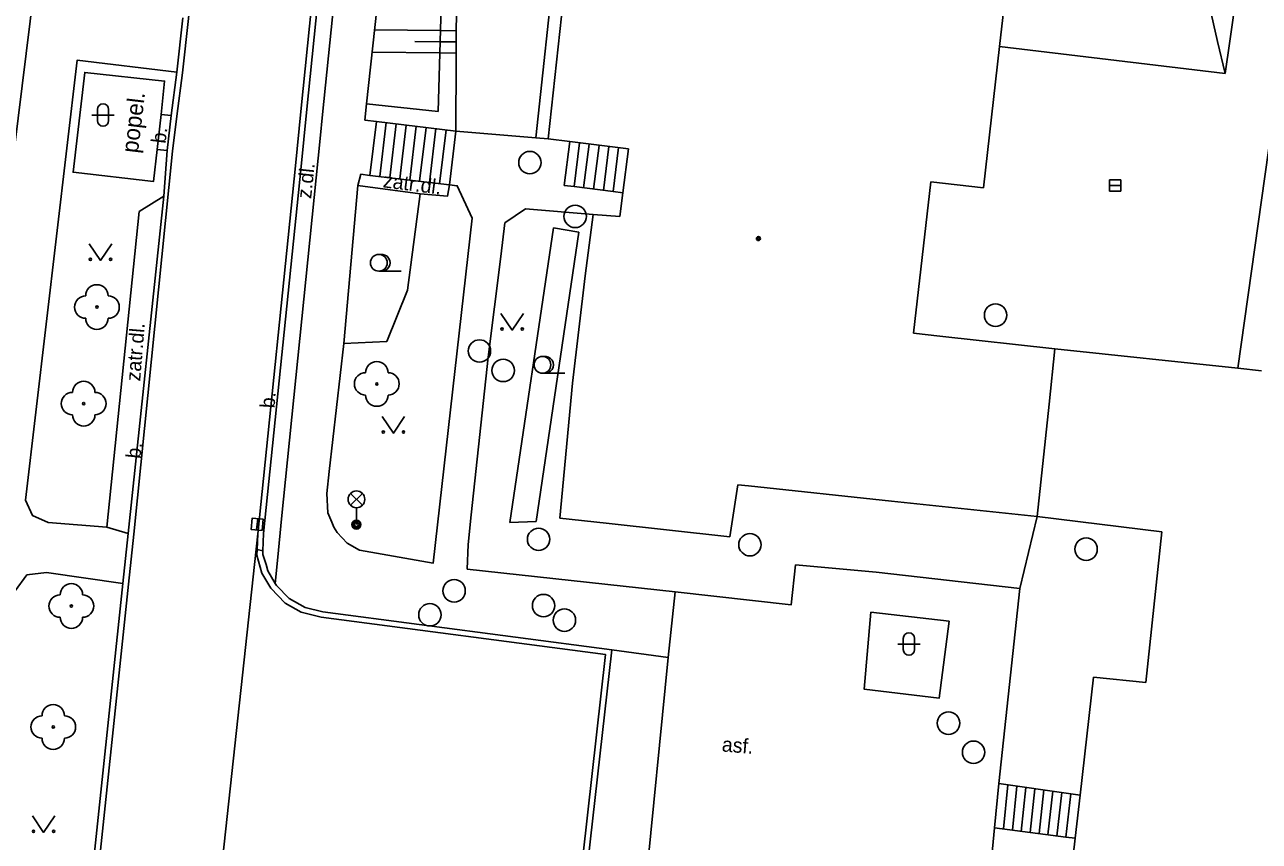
# Model space of a CAD drawing. Extents: x -595546 to -593986, y -1160845 to -1159202.
# Drawn here: x -594304.9 to -594249.8, y -1159486.4 to -1159449.9 of the extents above; entities that cross this region are included whole.
import ezdxf

# ---------------------------------------------------------------- set-up
doc = ezdxf.new("R2010")
doc.units = 0
for name, color, linetype in [('Level 22', 7, 'Continuous'), ('Level 27', 7, 'Continuous'), ('Level 33', 7, 'Continuous'), ('Level 36', 7, 'Continuous'), ('Level 39', 7, 'Continuous'), ('Specificka linie pasportu komunikaci', 7, 'Continuous'), ('TM - budovy zdene_ betonove - VP', 7, 'Continuous'), ('TM - chodniky - VP', 7, 'Continuous'), ('TM - horni hrana svahu', 7, 'Continuous'), ('TM - hranice souvisleho porostu (skupiny stromu_ kere)', 7, 'Continuous'), ('TM - komunikace - VP', 7, 'Continuous'), ('TM - popis povrchu', 7, 'Continuous'), ('TM - poznamka', 7, 'Continuous'), ('TM - rozhrani mezi zpev. plochami mezi sebou - VP', 7, 'Continuous'), ('TM - rozhrani ploch obecne - VP', 7, 'Continuous'), ('TM - schody - VP', 7, 'Continuous'), ('TM - srafovani', 7, 'Continuous')]:
    doc.layers.add(name, color=color, linetype=linetype)

msp = doc.modelspace()

# ---------------------------------------------------------------- linework, layer by layer
at = {"layer": 'Level 22'}
for centre in [(-594301.66, -1159462.55), (-594289.17, -1159465.98), (-594302.25, -1159466.86), (-594302.8, -1159475.9), (-594303.61, -1159481.3)]:
    msp.add_circle(centre, 0.05, dxfattribs=at)
for centre, start, end in [((-594301.66, -1159462.05), 0, 180), ((-594302.16, -1159462.55), 90, 270), ((-594301.16, -1159462.55), 270, 90), ((-594301.66, -1159463.05), 180, 0), ((-594289.17, -1159465.48), 0, 180), ((-594289.67, -1159465.98), 90, 270), ((-594288.67, -1159465.98), 270, 90), ((-594302.25, -1159466.36), 0, 180), ((-594302.75, -1159466.86), 90, 270), ((-594301.75, -1159466.86), 270, 90), ((-594289.17, -1159466.48), 180, 0), ((-594302.25, -1159467.36), 180, 0), ((-594302.8, -1159475.4), 0, 180), ((-594303.3, -1159475.9), 90, 270), ((-594302.3, -1159475.9), 270, 90), ((-594302.8, -1159476.4), 180, 0), ((-594303.61, -1159480.8), 0, 180), ((-594304.11, -1159481.3), 90, 270), ((-594303.11, -1159481.3), 270, 90), ((-594303.61, -1159481.8), 180, 0)]:
    msp.add_arc(centre, 0.5, start, end, dxfattribs=at)
at = {"layer": 'Level 27'}
for p, q in [((-594256.47, -1159457.12), (-594255.97, -1159457.12)), ((-594294.535, -1159472.499), (-594294.485, -1159472.001))]:
    msp.add_line(p, q, dxfattribs=at)
for points in [[(-594256.47, -1159457.37), (-594255.97, -1159457.37), (-594255.97, -1159456.87), (-594256.47, -1159456.87)], [(-594294.286, -1159472.523), (-594294.237, -1159472.026), (-594294.734, -1159471.977), (-594294.783, -1159472.474)]]:
    msp.add_lwpolyline(points, close=True, dxfattribs=at)
for centre in [(-594282.34, -1159456.1), (-594280.32, -1159458.5), (-594261.56, -1159462.91), (-594284.59, -1159464.51), (-594283.53, -1159465.38), (-594281.95, -1159472.92), (-594272.52, -1159473.16), (-594257.52, -1159473.36), (-594285.72, -1159475.22), (-594281.73, -1159475.88), (-594286.8, -1159476.29), (-594280.8, -1159476.53), (-594263.66, -1159481.13), (-594262.54, -1159482.43)]:
    msp.add_circle(centre, 0.5, dxfattribs=at)
at = {"layer": 'Level 33'}
for p, q in [((-594290.345, -1159471.4), (-594289.815, -1159470.87)), ((-594290.345, -1159470.87), (-594289.815, -1159471.4)), ((-594290.08, -1159471.51), (-594290.08, -1159472.26))]:
    msp.add_line(p, q, dxfattribs=at)
for centre, radius in [((-594290.08, -1159471.135), 0.375), ((-594290.08, -1159472.26), 0.2), ((-594290.08, -1159472.26), 0.145), ((-594290.08, -1159472.26), 0.0876)]:
    msp.add_circle(centre, radius, dxfattribs=at)
at = {"layer": 'Level 36'}
for p, q in [((-594301.886, -1159453.976), (-594300.886, -1159453.976)), ((-594301.636, -1159453.726), (-594301.636, -1159454.226)), ((-594301.136, -1159453.726), (-594301.136, -1159454.226)), ((-594289.08, -1159460.945), (-594288.08, -1159460.945)), ((-594281.78, -1159465.505), (-594280.78, -1159465.505)), ((-594265.926, -1159477.596), (-594264.926, -1159477.596)), ((-594265.676, -1159477.346), (-594265.676, -1159477.846)), ((-594265.176, -1159477.346), (-594265.176, -1159477.846))]:
    msp.add_line(p, q, dxfattribs=at)
for points in [[(-594302, -1159459.72), (-594301.5, -1159460.47), (-594301, -1159459.72)], [(-594283.63, -1159462.83), (-594283.13, -1159463.58), (-594282.63, -1159462.83)], [(-594288.93, -1159467.43), (-594288.43, -1159468.18), (-594287.93, -1159467.43)], [(-594304.54, -1159485.26), (-594304.04, -1159486.01), (-594303.54, -1159485.26)]]:
    msp.add_lwpolyline(points, dxfattribs=at)
for centre, radius in [((-594289.08, -1159460.57), 0.375), ((-594301.95, -1159460.42), 0.05), ((-594301.051, -1159460.42), 0.05), ((-594283.58, -1159463.53), 0.05), ((-594282.681, -1159463.53), 0.05), ((-594281.78, -1159465.13), 0.375), ((-594288.88, -1159468.13), 0.05), ((-594287.981, -1159468.13), 0.05), ((-594304.49, -1159485.96), 0.05), ((-594303.591, -1159485.96), 0.05)]:
    msp.add_circle(centre, radius, dxfattribs=at)
for centre, radius, start, end in [((-594301.386, -1159453.726), 0.25, 0, 180), ((-594301.386, -1159454.226), 0.25, 180, 0), ((-594288.955, -1159460.57), 0.375, 260.4059, 99.5941), ((-594281.655, -1159465.13), 0.375, 260.4059, 99.5941), ((-594265.426, -1159477.346), 0.25, 0, 180), ((-594265.426, -1159477.846), 0.25, 180, 0)]:
    msp.add_arc(centre, radius, start, end, dxfattribs=at)
at = {"layer": 'Level 39'}
for radius in [0.09, 0.0398]:
    msp.add_circle((-594272.14, -1159459.49), radius, dxfattribs=at)
at = {"layer": 'Specificka linie pasportu komunikaci'}
for points in [[(-594260.47, -1159475.11), (-594259.71, -1159471.9)], [(-594294.25, -1159473.43), (-594294.51, -1159473.37)], [(-594276.17, -1159478.19), (-594275.86, -1159475.27)], [(-594278.68, -1159477.85), (-594276.17, -1159478.19)], [(-594277.19, -1159488.59), (-594276.17, -1159478.19)]]:
    msp.add_lwpolyline(points, dxfattribs=at)
at = {"layer": 'TM - budovy zdene_ betonove - VP'}
for points in [[(-594260.83, -1159446.1), (-594261.38, -1159450.92)], [(-594281.52, -1159455.04), (-594280.71, -1159447.49)], [(-594261.38, -1159450.92), (-594262.1, -1159457.23)], [(-594280.56, -1159455.16), (-594281.52, -1159455.04)], [(-594277.94, -1159455.49), (-594280.56, -1159455.16)], [(-594278.19, -1159457.45), (-594277.94, -1159455.49)], [(-594278.32, -1159458.51), (-594278.19, -1159457.45)], [(-594264.45, -1159456.96), (-594265.22, -1159463.72)], [(-594262.1, -1159457.23), (-594264.45, -1159456.96)], [(-594279.88, -1159461.16), (-594279.52, -1159458.41)], [(-594279.52, -1159458.41), (-594278.32, -1159458.51)], [(-594280.44, -1159465.94), (-594279.88, -1159461.16)], [(-594265.22, -1159463.72), (-594264.04, -1159463.85)], [(-594264.04, -1159463.85), (-594258.91, -1159464.42)], [(-594258.91, -1159464.42), (-594259.17, -1159466.88)], [(-594258.91, -1159464.42), (-594250.75, -1159465.28)], [(-594250.75, -1159465.28), (-594249.69, -1159465.39)], [(-594281.01, -1159471.97), (-594280.44, -1159465.94)], [(-594259.17, -1159466.88), (-594259.71, -1159471.9)], [(-594273.06, -1159470.48), (-594273.42, -1159472.81)], [(-594272.58, -1159470.53), (-594273.06, -1159470.48)], [(-594266.21, -1159471.21), (-594272.58, -1159470.53)], [(-594259.71, -1159471.9), (-594266.21, -1159471.21)], [(-594278.94, -1159472.2), (-594281.01, -1159471.97)], [(-594273.42, -1159472.81), (-594278.94, -1159472.2)], [(-594254.14, -1159472.58), (-594259.71, -1159471.9)], [(-594254.85, -1159479.32), (-594254.14, -1159472.58)], [(-594257.79, -1159484.35), (-594257.19, -1159479.08)], [(-594257.19, -1159479.08), (-594254.85, -1159479.32)], [(-594258.01, -1159486.27), (-594257.79, -1159484.35)], [(-594258.32, -1159489.02), (-594258.01, -1159486.27)]]:
    msp.add_lwpolyline(points, dxfattribs=at)
at = {"layer": 'TM - chodniky - VP'}
for points in [[(-594315.28, -1159537.49), (-594314.91, -1159534.35), (-594312.79, -1159517.49), (-594310.56, -1159498.42), (-594307.45, -1159472.4), (-594303.6, -1159441.35)], [(-594249.89, -1159442.06), (-594251.11, -1159450.67), (-594251.32, -1159452.12)], [(-594289.63, -1159453.47), (-594288.79, -1159445.83)], [(-594251.32, -1159452.12), (-594261.38, -1159450.92)], [(-594304.85, -1159471.17), (-594302.54, -1159451.52), (-594298.09, -1159452.06)], [(-594289.7, -1159454.2), (-594289.63, -1159453.47)], [(-594249.08, -1159453.45), (-594250.75, -1159465.28)], [(-594289.19, -1159454.26), (-594289.7, -1159454.2)], [(-594285.64, -1159454.69), (-594289.19, -1159454.26)], [(-594282.07, -1159454.99), (-594285.64, -1159454.69)], [(-594281.52, -1159455.04), (-594282.07, -1159454.99)], [(-594290.01, -1159457.12), (-594289.88, -1159456.62)], [(-594289.88, -1159456.62), (-594289.48, -1159456.67)], [(-594289.48, -1159456.67), (-594285.93, -1159457.09)], [(-594290.64, -1159464.17), (-594290.01, -1159457.12)], [(-594285.93, -1159457.09), (-594285.58, -1159457.13), (-594284.92, -1159458.58), (-594286.65, -1159473.98), (-594289.95, -1159473.41)], [(-594283.46, -1159458.79), (-594282.54, -1159458.16)], [(-594279.52, -1159458.41), (-594282.54, -1159458.16)], [(-594283.64, -1159460.29), (-594283.46, -1159458.79)], [(-594284.2, -1159464.79), (-594283.64, -1159460.29)], [(-594291.3, -1159469.89), (-594290.64, -1159464.17)], [(-594284.96, -1159471.82), (-594284.2, -1159464.79)], [(-594291.4, -1159470.87), (-594291.3, -1159469.89)], [(-594303.83, -1159472.17), (-594304.53, -1159471.86), (-594304.85, -1159471.17)], [(-594289.95, -1159473.41), (-594290.5, -1159473.09), (-594290.94, -1159472.61), (-594291.09, -1159472.38), (-594291.18, -1159472.15), (-594291.35, -1159471.73), (-594291.4, -1159470.87)], [(-594285.1, -1159473.15), (-594284.96, -1159471.82)], [(-594301.22, -1159472.37), (-594303.83, -1159472.17)], [(-594300.26, -1159472.66), (-594301.22, -1159472.37)], [(-594285.14, -1159474.26), (-594285.1, -1159473.15)], [(-594305.31, -1159475.22), (-594304.78, -1159474.51), (-594303.91, -1159474.4)], [(-594303.91, -1159474.4), (-594300.5, -1159474.89)], [(-594275.86, -1159475.27), (-594285.14, -1159474.26)], [(-594270.48, -1159474.06), (-594270.68, -1159475.84), (-594275.86, -1159475.27)], [(-594266.89, -1159474.39), (-594270.48, -1159474.06)], [(-594260.47, -1159475.11), (-594266.89, -1159474.39)], [(-594261.41, -1159483.82), (-594260.47, -1159475.11)], [(-594258.2, -1159484.29), (-594261.41, -1159483.82)], [(-594261.6, -1159485.8), (-594261.93, -1159489.23), (-594269.94, -1159488.44)], [(-594258.42, -1159486.22), (-594261.6, -1159485.8)]]:
    msp.add_lwpolyline(points, dxfattribs=at)
at = {"layer": 'TM - horni hrana svahu'}
for points in [[(-594285.64, -1159454.69), (-594285.58, -1159441.78), (-594281.38, -1159440.08), (-594280.22, -1159440.24)], [(-594253.16, -1159444.04), (-594251.65, -1159450.69), (-594251.32, -1159452.12)]]:
    msp.add_lwpolyline(points, dxfattribs=at)
at = {"layer": 'TM - hranice souvisleho porostu (skupiny stromu_ kere)'}
for points in [[(-594286.43, -1159453.82), (-594286.21, -1159445.99)], [(-594289.63, -1159453.47), (-594286.43, -1159453.82)], [(-594287.24, -1159457.49), (-594287.8, -1159461.8), (-594288.73, -1159464.08), (-594290.64, -1159464.17)], [(-594281.28, -1159459.01), (-594283.24, -1159472.17)], [(-594280.15, -1159459.2), (-594281.28, -1159459.01)], [(-594282.06, -1159472.12), (-594280.15, -1159459.2)], [(-594283.24, -1159472.17), (-594282.06, -1159472.12)]]:
    msp.add_lwpolyline(points, dxfattribs=at)
at = {"layer": 'TM - komunikace - VP'}
for points in [[(-594292.31, -1159453.86), (-594291.14, -1159442.29)], [(-594297.82, -1159449.64), (-594298.09, -1159452.06)], [(-594298.09, -1159452.06), (-594298.34, -1159454)], [(-594298.34, -1159454), (-594298.53, -1159455.56)], [(-594294.23, -1159472.66), (-594292.55, -1159456.27), (-594292.31, -1159453.86)], [(-594298.53, -1159455.56), (-594298.68, -1159457.6)], [(-594298.68, -1159457.6), (-594300.26, -1159472.66)], [(-594300.26, -1159472.66), (-594300.5, -1159474.89)], [(-594294.25, -1159473.43), (-594294.23, -1159472.66)], [(-594293.7, -1159474.89), (-594294.03, -1159474.32), (-594294.11, -1159474.05), (-594294.25, -1159473.6), (-594294.25, -1159473.43)], [(-594300.5, -1159474.89), (-594303.07, -1159499.31)], [(-594291.58, -1159476.16), (-594292.37, -1159475.97), (-594293.08, -1159475.56), (-594293.65, -1159474.98), (-594293.7, -1159474.89)], [(-594278.68, -1159477.85), (-594291.58, -1159476.16)], [(-594282.68, -1159513.3), (-594281.13, -1159499.62), (-594278.68, -1159477.85)]]:
    msp.add_lwpolyline(points, dxfattribs=at)
at = {"layer": 'TM - rozhrani mezi zpev. plochami mezi sebou - VP'}
for points in [[(-594291.59, -1159453.95), (-594290.42, -1159442.45)], [(-594293.59, -1159473.71), (-594293.43, -1159472.01), (-594291.7, -1159455.02), (-594291.59, -1159453.95)], [(-594289.19, -1159454.26), (-594289.48, -1159456.67)], [(-594285.93, -1159457.09), (-594285.64, -1159454.69)], [(-594294.48, -1159472.68), (-594294.56, -1159473.36), (-594298.97, -1159514.11)], [(-594293.7, -1159474.89), (-594293.59, -1159473.71)]]:
    msp.add_lwpolyline(points, dxfattribs=at)
at = {"layer": 'TM - rozhrani ploch obecne - VP'}
for points in [[(-594297.84, -1159452.09), (-594297.57, -1159449.67), (-594296.74, -1159441.23)], [(-594291.38, -1159442.22), (-594292.56, -1159453.82)], [(-594282.07, -1159454.99), (-594281.19, -1159446.82)], [(-594304.68, -1159516.86), (-594303.16, -1159502.53), (-594303, -1159501.09), (-594300.25, -1159474.92), (-594300.01, -1159472.69), (-594298.28, -1159455.59), (-594298.09, -1159454.03), (-594297.84, -1159452.09)], [(-594298.97, -1159455.51), (-594299.13, -1159456.94), (-594302.72, -1159456.53), (-594302.2, -1159452.07), (-594298.64, -1159452.46), (-594298.8, -1159453.95)], [(-594298.8, -1159453.95), (-594298.97, -1159455.51)], [(-594298.34, -1159454), (-594298.8, -1159453.95)], [(-594292.56, -1159453.82), (-594292.8, -1159456.24), (-594294.48, -1159472.68)], [(-594280.81, -1159457.12), (-594280.56, -1159455.16)], [(-594298.97, -1159455.51), (-594298.53, -1159455.56)], [(-594287.24, -1159457.49), (-594290.01, -1159457.12)], [(-594285.93, -1159457.09), (-594286.02, -1159457.6), (-594287.24, -1159457.49)], [(-594280.81, -1159457.12), (-594280.37, -1159457.17), (-594278.63, -1159457.39), (-594278.19, -1159457.45)], [(-594299.77, -1159458.28), (-594298.68, -1159457.6)], [(-594301.22, -1159472.37), (-594299.77, -1159458.28)], [(-594294.51, -1159473.37), (-594294.48, -1159472.68)], [(-594291.66, -1159476.4), (-594292.54, -1159476.18), (-594293.26, -1159475.77), (-594293.9, -1159475.1), (-594294.3, -1159474.43), (-594294.52, -1159473.63), (-594294.51, -1159473.37)], [(-594267.12, -1159476.17), (-594263.63, -1159476.58), (-594264.07, -1159480.01), (-594267.43, -1159479.61), (-594267.12, -1159476.17)], [(-594291.66, -1159476.4), (-594278.96, -1159478.07), (-594281.38, -1159499.59), (-594282.9, -1159513.03)], [(-594261.41, -1159483.82), (-594261.6, -1159485.8)], [(-594258.2, -1159484.29), (-594258.42, -1159486.22)], [(-594258.2, -1159484.29), (-594257.79, -1159484.35)], [(-594258.42, -1159486.22), (-594258.01, -1159486.27)]]:
    msp.add_lwpolyline(points, dxfattribs=at)
at = {"layer": 'TM - schody - VP'}
for points in [[(-594289.03, -1159456.72), (-594288.75, -1159454.31)], [(-594288.3, -1159454.37), (-594288.59, -1159456.78)], [(-594288.15, -1159456.83), (-594287.86, -1159454.42)], [(-594287.42, -1159454.47), (-594287.7, -1159456.88)], [(-594287.26, -1159456.93), (-594286.97, -1159454.53)], [(-594286.53, -1159454.58), (-594286.82, -1159456.98)], [(-594286.38, -1159457.04), (-594286.08, -1159454.64)], [(-594280.13, -1159455.21), (-594280.37, -1159457.17)], [(-594279.94, -1159457.22), (-594279.69, -1159455.27)], [(-594279.25, -1159455.33), (-594279.5, -1159457.28)], [(-594279.06, -1159457.34), (-594278.81, -1159455.38)], [(-594278.38, -1159455.43), (-594278.63, -1159457.39)], [(-594261.01, -1159483.88), (-594261.2, -1159485.85)], [(-594260.81, -1159485.9), (-594260.61, -1159483.94)], [(-594260.21, -1159484), (-594260.41, -1159485.96)], [(-594260.01, -1159486.01), (-594259.8, -1159484.06)], [(-594259.4, -1159484.11), (-594259.62, -1159486.06)], [(-594259.4, -1159484.11), (-594259.62, -1159486.06)], [(-594259.22, -1159486.11), (-594259, -1159484.17)], [(-594258.6, -1159484.23), (-594258.82, -1159486.17)]]:
    msp.add_lwpolyline(points, dxfattribs=at)
at = {"layer": 'TM - srafovani'}
for points in [[(-594285.62, -1159450.21), (-594286.33, -1159450.2), (-594289.27, -1159450.17)], [(-594285.62, -1159450.71), (-594286.34, -1159450.7), (-594287.48, -1159450.69)], [(-594285.62, -1159451.21), (-594286.36, -1159451.2), (-594289.38, -1159451.17)]]:
    msp.add_lwpolyline(points, dxfattribs=at)

# ---------------------------------------------------------------- texts
at = {"layer": 'TM - popis povrchu'}
for s, rotation, p in [('b.', 83, (-594298.6, -1159455.27)), ('z.dl.', 84.0917, (-594292.1, -1159457.73)), ('zatr.dl.', 352.7731, (-594288.92, -1159457.2)), ('zatr.dl.', 85.391, (-594299.73, -1159465.88)), ('b.', 86.3295, (-594293.73, -1159467.08)), ('b.', 83.8345, (-594299.72, -1159469.34)), ('asf.', 355.4133, (-594273.79, -1159482.39))]:
    msp.add_text(s, height=0.65, rotation=rotation, dxfattribs=at).set_placement(p)
at = {"layer": 'TM - poznamka'}
msp.add_text('popel.', height=0.75, rotation=83.2062, dxfattribs=at).set_placement((-594299.83, -1159455.7))

doc.saveas('drawing.dxf')
